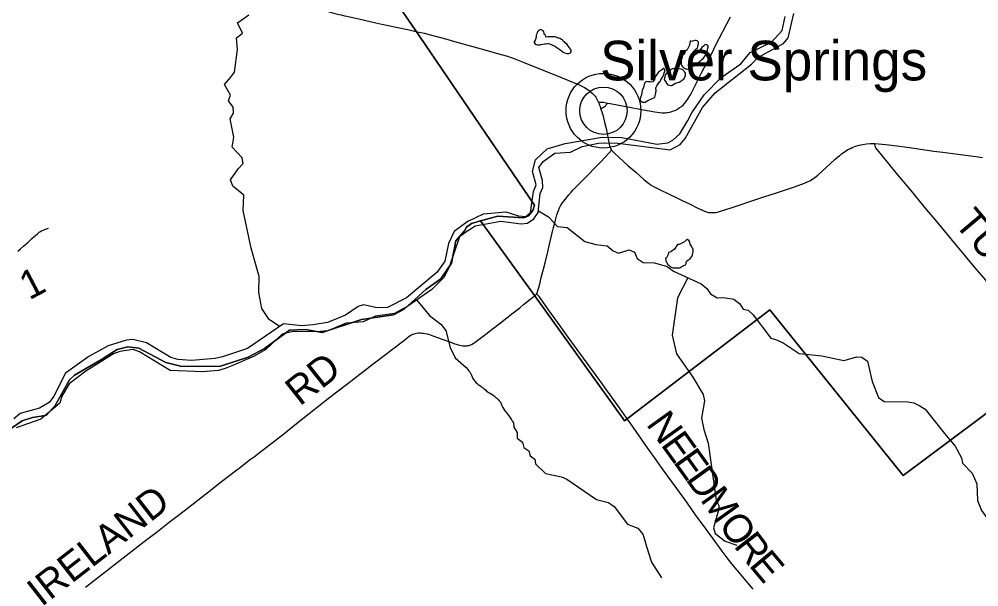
# Model space of a CAD drawing. Extents: x 1410790 to 1770854, y 448063 to 770588.
# Drawn here: x 1576526 to 1586619, y 593114 to 599085 of the extents above; entities that cross this region are included whole.
import ezdxf

# ---------------------------------------------------------------- set-up
doc = ezdxf.new("R2010")
doc.units = 0
for name, color, linetype in [('GM_X_Major_River', 7, 'Continuous'), ('GM_X_Minor_Lake', 7, 'Continuous'), ('GM_X_Minor_River', 7, 'Continuous'), ('GM_X_Township', 7, 'Continuous'), ('GM_X_Township_Road', 7, 'Continuous'), ('GM_X_Township_Road_Text', 7, 'Continuous'), ('GM_X_Unincorporated', 7, 'Continuous'), ('GM_X_Unincorporated_Location', 7, 'Continuous'), ('GM_X_Unincorporated_Text', 7, 'Continuous')]:
    doc.layers.add(name, color=color, linetype=linetype)

msp = doc.modelspace()

# ---------------------------------------------------------------- linework, layer by layer
at = {"layer": 'GM_X_Major_River'}
for points in [[(1581248, 596861), (1581322, 596911), (1581592, 596960), (1581805, 596933), (1581873, 596939), (1581940, 596984), (1581986, 597053), (1582004, 597251), (1582034, 597315), (1582031, 597389), (1581992, 597524), (1582036, 597587), (1582158, 597676), (1582326, 597687), (1582448, 597746), (1582619, 597781), (1582679, 597783), (1582823, 597780), (1583374, 597712), (1583479, 597768), (1583529, 597829), (1583714, 598155), (1583846, 598311), (1584227, 598611), (1584294, 598681), (1584566, 598828), (1584615, 598887), (1584675, 599146)], [(1581249, 596961), (1581409, 597036), (1581644, 597059), (1581777, 597016), (1581853, 597010), (1581904, 597053), (1581935, 597271), (1581964, 597342), (1581925, 597481), (1581956, 597607), (1582079, 597722), (1582268, 597778), (1582658, 597842), (1582864, 597839), (1583231, 597769), (1583347, 597785), (1583402, 597811), (1583476, 597880), (1583559, 598018), (1583601, 598098), (1583729, 598289), (1583909, 598471), (1584117, 598615), (1584213, 598735), (1584438, 598844), (1584549, 598964), (1584584, 599114)], [(1581249, 596961), (1581100, 596850), (1581040, 596727), (1581002, 596541), (1580923, 596423), (1580599, 596153), (1580400, 596053), (1580290, 596050), (1580149, 596081), (1580092, 596064), (1579958, 595973), (1579770, 595893), (1579617, 595870), (1579497, 595858), (1579307, 595882), (1578927, 595622), (1578663, 595532), (1578586, 595515), (1578338, 595493), (1578194, 595504), (1578122, 595527), (1577865, 595679), (1577720, 595716), (1577654, 595708), (1577462, 595650), (1577259, 595536), (1577013, 595363), (1576890, 595119), (1576840, 595052), (1576739, 594994), (1576535, 594937), (1576470, 594880)], [(1581248, 596861), (1581157, 596796), (1581048, 596476), (1580992, 596369), (1580865, 596240), (1580613, 596067), (1580475, 595990), (1580272, 595960), (1580143, 595903), (1579966, 595886), (1579772, 595808), (1579654, 595795), (1579408, 595798), (1579293, 595773), (1579119, 595612), (1578991, 595537), (1578763, 595437), (1578692, 595411), (1578624, 595390), (1578453, 595376), (1578115, 595389), (1577793, 595587), (1577726, 595612), (1577583, 595591), (1577518, 595564), (1577228, 595382), (1577051, 595248), (1576976, 595119), (1576954, 595046), (1576754, 594876)], [(1576754, 594876), (1576495, 594786)]]:
    msp.add_lwpolyline(points, dxfattribs=at)
at = {"layer": 'GM_X_Minor_Lake'}
for points in [[(1582013, 598976), (1581989, 598964), (1581979, 598952), (1581973, 598943), (1581969, 598931), (1581965, 598917), (1581962, 598896), (1581952, 598859), (1581940, 598843), (1581952, 598824), (1581964, 598818), (1581980, 598814), (1581992, 598814), (1582004, 598814), (1582014, 598818), (1582032, 598822), (1582052, 598827), (1582062, 598827), (1582078, 598829), (1582088, 598829), (1582104, 598825), (1582124, 598819), (1582136, 598812), (1582152, 598804), (1582166, 598796), (1582184, 598784), (1582200, 598776), (1582217, 598762), (1582231, 598751), (1582247, 598737), (1582263, 598729), (1582285, 598725), (1582307, 598724), (1582325, 598732), (1582333, 598742), (1582332, 598758), (1582308, 598795), (1582298, 598807), (1582288, 598819), (1582270, 598835), (1582260, 598845), (1582247, 598855), (1582239, 598866), (1582229, 598870), (1582213, 598880), (1582203, 598884), (1582185, 598890), (1582173, 598896), (1582157, 598898), (1582143, 598899), (1582127, 598899), (1582091, 598899), (1582071, 598897), (1582063, 598909), (1582059, 598922), (1582049, 598928), (1582047, 598938), (1582043, 598952), (1582037, 598962), (1582013, 598976)], [(1583583, 598856), (1583577, 598812), (1583550, 598762), (1583532, 598748), (1583528, 598730), (1583513, 598712), (1583501, 598702), (1583495, 598672), (1583489, 598660), (1583487, 598650), (1583487, 598634), (1583488, 598620), (1583490, 598604), (1583498, 598590), (1583510, 598578), (1583522, 598568), (1583536, 598563), (1583546, 598561), (1583556, 598559), (1583572, 598563), (1583582, 598565), (1583602, 598575), (1583612, 598589), (1583631, 598605), (1583651, 598616), (1583667, 598630), (1583685, 598644), (1583695, 598650), (1583707, 598660), (1583721, 598672), (1583744, 598702), (1583750, 598714), (1583754, 598724), (1583758, 598742), (1583764, 598754), (1583764, 598764), (1583769, 598780), (1583773, 598790), (1583773, 598800), (1583767, 598810), (1583747, 598818), (1583737, 598816), (1583723, 598802), (1583707, 598786), (1583688, 598764), (1583672, 598744), (1583658, 598731), (1583650, 598719), (1583599, 598685), (1583599, 598701), (1583598, 598713), (1583606, 598725), (1583616, 598741), (1583628, 598755), (1583644, 598771), (1583658, 598781), (1583665, 598793), (1583667, 598817), (1583671, 598829), (1583671, 598843), (1583657, 598857), (1583647, 598861), (1583633, 598861), (1583609, 598853), (1583599, 598851), (1583583, 598856)], [(1583310, 598568), (1583271, 598542), (1583255, 598536), (1583239, 598512), (1583229, 598498), (1583221, 598488), (1583216, 598478), (1583212, 598464), (1583204, 598453), (1583200, 598441), (1583190, 598425), (1583176, 598423), (1583162, 598425), (1583148, 598425), (1583134, 598427), (1583122, 598429), (1583103, 598411), (1583091, 598365), (1583079, 598335), (1583070, 598289), (1583062, 598261), (1583056, 598241), (1583057, 598229), (1583067, 598221), (1583077, 598213), (1583091, 598211), (1583109, 598213), (1583120, 598219), (1583138, 598231), (1583168, 598244), (1583184, 598250), (1583200, 598258), (1583212, 598266), (1583216, 598278), (1583218, 598294), (1583223, 598308), (1583223, 598322), (1583225, 598332), (1583225, 598342), (1583223, 598352), (1583223, 598364), (1583231, 598384), (1583238, 598394), (1583250, 598412), (1583256, 598422), (1583266, 598430), (1583276, 598448), (1583286, 598466), (1583297, 598480), (1583307, 598506), (1583309, 598522), (1583315, 598532), (1583315, 598550), (1583311, 598562), (1583310, 598568)], [(1583314, 598449), (1583316, 598467), (1583319, 598477), (1583325, 598501), (1583341, 598519), (1583361, 598541), (1583375, 598549), (1583390, 598561), (1583400, 598565), (1583410, 598567), (1583420, 598569), (1583432, 598568), (1583442, 598570), (1583456, 598570), (1583470, 598566), (1583484, 598562), (1583494, 598558), (1583504, 598554), (1583516, 598542), (1583524, 598529), (1583529, 598517), (1583529, 598491), (1583523, 598473), (1583513, 598453), (1583503, 598443), (1583486, 598430), (1583466, 598418), (1583446, 598416), (1583428, 598408), (1583410, 598398), (1583394, 598388), (1583382, 598384), (1583366, 598387), (1583352, 598391), (1583314, 598449)], [(1583548, 596768), (1583522, 596744), (1583496, 596729), (1583466, 596715), (1583450, 596713), (1583419, 596667), (1583379, 596638), (1583355, 596630), (1583352, 596608), (1583334, 596576), (1583324, 596570), (1583326, 596544), (1583335, 596528), (1583347, 596506), (1583357, 596499), (1583373, 596483), (1583383, 596475), (1583403, 596469), (1583425, 596469), (1583437, 596469), (1583447, 596468), (1583461, 596468), (1583473, 596470), (1583505, 596490), (1583534, 596500), (1583542, 596514), (1583542, 596526), (1583548, 596542), (1583566, 596553), (1583578, 596559), (1583599, 596589), (1583607, 596607), (1583611, 596623), (1583615, 596639), (1583615, 596653), (1583613, 596665), (1583608, 596675), (1583600, 596691), (1583590, 596706), (1583584, 596720), (1583580, 596736), (1583576, 596746), (1583568, 596758), (1583550, 596766), (1583548, 596768)]]:
    msp.add_lwpolyline(points, dxfattribs=at)
at = {"layer": 'GM_X_Minor_River'}
for points in [[(1579265, 595853), (1579155, 595926), (1579077, 596043), (1579046, 596210), (1579050, 596379), (1578965, 596677), (1578882, 597073), (1578887, 597232), (1578774, 597330), (1578747, 597394), (1578829, 597511), (1578880, 597565), (1578871, 597625), (1578767, 597737), (1578785, 597845), (1578744, 598036), (1578781, 598096), (1578778, 598160), (1578727, 598227), (1578750, 598285), (1578684, 598396), (1578747, 598471), (1578790, 598529), (1578821, 598765), (1578811, 598887), (1578874, 598936), (1578821, 599045), (1578941, 599131)], [(1581988, 597070), (1582093, 597006), (1582187, 596904), (1582291, 596895), (1582477, 596748), (1582591, 596714), (1582711, 596702), (1582772, 596647), (1582828, 596624), (1582942, 596659), (1582996, 596634), (1583027, 596567), (1583089, 596526), (1583207, 596522), (1583342, 596484), (1583407, 596435), (1583698, 596300), (1583757, 596253), (1583798, 596197), (1583866, 596154), (1583932, 596159), (1584044, 596139), (1584105, 596090), (1584142, 596033), (1584194, 596024), (1584247, 595975), (1584430, 595730), (1584492, 595711), (1584563, 595682), (1584730, 595567), (1584969, 595542), (1585199, 595494), (1585336, 595532), (1585390, 595529), (1585447, 595488), (1585496, 595273), (1585565, 595104), (1585623, 595065), (1585871, 595059), (1585935, 595050), (1585997, 595017), (1586054, 594982), (1586258, 594727)], [(1583560, 596364), (1583451, 596154), (1583395, 595760), (1583440, 595565), (1583611, 595318), (1583720, 595136), (1583733, 595069), (1583704, 594888), (1583726, 594769)], [(1580706, 596131), (1580842, 595969), (1580960, 595877), (1581013, 595810), (1581060, 595630), (1581111, 595523), (1581226, 595420)], [(1581226, 595420), (1581244, 595399), (1581256, 595387), (1581264, 595376), (1581276, 595354), (1581284, 595340), (1581290, 595322), (1581298, 595304), (1581305, 595294), (1581331, 595261), (1581343, 595253), (1581353, 595243), (1581371, 595231), (1581381, 595225), (1581393, 595215), (1581405, 595207), (1581415, 595196), (1581429, 595186), (1581446, 595170), (1581458, 595162), (1581470, 595156), (1581480, 595150), (1581492, 595141), (1581506, 595133), (1581524, 595121), (1581540, 595107), (1581550, 595097), (1581564, 595083), (1581576, 595070), (1581590, 595058), (1581595, 595040), (1581599, 595028), (1581605, 595016), (1581613, 595000), (1581635, 594966), (1581645, 594953), (1581654, 594939), (1581666, 594925), (1581676, 594911), (1581686, 594897), (1581696, 594881), (1581706, 594867), (1581714, 594854), (1581725, 594838), (1581729, 594795)], [(1581729, 594795), (1581762, 594737), (1581764, 594679), (1581819, 594634), (1581833, 594578), (1581888, 594543), (1581900, 594493), (1581951, 594458), (1581957, 594408), (1582060, 594306), (1582229, 594272), (1582287, 594245), (1582599, 594033), (1582723, 594001), (1582785, 593958), (1582924, 593772), (1583032, 593732), (1583087, 593669), (1583107, 593601), (1583124, 593539), (1583178, 593372), (1583280, 593208)], [(1583726, 594769), (1583772, 594625), (1583855, 594024), (1583884, 593970), (1583882, 593920), (1583827, 593734), (1583845, 593674), (1583950, 593596), (1584073, 593553)], [(1586258, 594727), (1586369, 594595), (1586438, 594470), (1586447, 594414), (1586548, 594310), (1586597, 594197), (1586605, 594021), (1586649, 593916), (1586685, 593866), (1586798, 593770), (1586911, 593718)]]:
    msp.add_lwpolyline(points, dxfattribs=at)
at = {"layer": 'GM_X_Township'}
for points in [[(1587401, 595462), (1585823, 594285), (1584421, 596026), (1582893, 594860), (1582879, 594881), (1581973, 596138), (1581379, 596962), (1581560, 597014), (1581832, 596995), (1581884, 597016), (1581927, 597072), (1581946, 597129), (1580737, 598905), (1580040, 599928), (1582947, 602250), (1581717, 604136)], [(1580040, 599928), (1580737, 598905), (1581946, 597129), (1581927, 597072), (1581884, 597016), (1581832, 596995), (1581560, 597014), (1581379, 596962), (1581284, 596935), (1581232, 596898), (1581209, 596859), (1581117, 596755), (1581073, 596519), (1580959, 596354), (1580804, 596241), (1580574, 596035), (1580463, 595974), (1580126, 595927), (1579711, 595788), (1579539, 595820), (1579369, 595813), (1579106, 595621), (1578935, 595531), (1578645, 595435), (1578238, 595431), (1578070, 595473), (1577783, 595626), (1577669, 595639), (1577558, 595612), (1577393, 595505), (1577107, 595339), (1577056, 595292), (1576905, 595020), (1576814, 594919), (1576757, 594909), (1576666, 594894), (1576556, 594859), (1576237, 594642)], [(1576237, 594642), (1576556, 594859), (1576666, 594894), (1576757, 594909), (1576814, 594919), (1576905, 595020), (1577056, 595292), (1577107, 595339), (1577393, 595505), (1577558, 595612), (1577669, 595639), (1577783, 595626), (1578070, 595473), (1578238, 595431), (1578645, 595435), (1578935, 595531), (1579106, 595621), (1579369, 595813), (1579539, 595820), (1579711, 595788), (1580126, 595927), (1580463, 595974), (1580574, 596035), (1580804, 596241), (1580959, 596354), (1581073, 596519), (1581117, 596755), (1581209, 596859), (1581232, 596898), (1581284, 596935), (1581379, 596962), (1581973, 596138), (1582879, 594881), (1582893, 594860), (1584421, 596026), (1585823, 594285), (1587401, 595462)]]:
    msp.add_lwpolyline(points, dxfattribs=at)
at = {"layer": 'GM_X_Township_Road'}
for points in [[(1579274, 599370), (1579327, 599347), (1579404, 599312), (1579518, 599264), (1579630, 599217), (1579670, 599200), (1579697, 599190), (1579720, 599181), (1579748, 599172), (1579799, 599157), (1579846, 599145), (1579888, 599135), (1579913, 599129), (1579948, 599121), (1579973, 599115), (1580111, 599084), (1580219, 599060), (1580277, 599047), (1580341, 599033), (1580412, 599018), (1580456, 599008), (1580527, 598993), (1580626, 598971), (1580698, 598956)], [(1582713, 598203), (1582741, 598197), (1582815, 598185), (1582908, 598167), (1583094, 598131), (1583212, 598109), (1583263, 598103), (1583290, 598101), (1583321, 598101), (1583335, 598102), (1583348, 598103), (1583371, 598108), (1583390, 598113), (1583409, 598119), (1583424, 598125), (1583449, 598138), (1583469, 598151), (1583493, 598167), (1583509, 598181), (1583525, 598199), (1583547, 598229), (1583562, 598249), (1583579, 598277), (1583593, 598303), (1583707, 598529), (1583813, 598730), (1583851, 598808), (1584006, 599108)], [(1580698, 598956), (1580716, 598953), (1580789, 598936), (1580824, 598928), (1581024, 598875), (1581081, 598858), (1581447, 598756), (1581544, 598728), (1581661, 598695), (1581739, 598669), (1581828, 598634), (1582028, 598552), (1582176, 598491), (1582355, 598417), (1582422, 598389), (1582472, 598365), (1582501, 598349), (1582521, 598336), (1582533, 598325), (1582557, 598303), (1582566, 598294), (1582575, 598284), (1582583, 598274), (1582591, 598263), (1582599, 598249), (1582610, 598228), (1582616, 598215), (1582618, 598211)], [(1582618, 598211), (1582632, 598213), (1582645, 598213), (1582653, 598213), (1582663, 598212), (1582673, 598211), (1582701, 598205), (1582713, 598203)], [(1582618, 598211), (1582621, 598204), (1582626, 598192), (1582630, 598180), (1582636, 598165), (1582641, 598147)], [(1582641, 598147), (1582653, 598150), (1582662, 598153), (1582671, 598159), (1582681, 598166), (1582692, 598175), (1582697, 598181), (1582705, 598190), (1582713, 598203)], [(1582641, 598147), (1582648, 598126), (1582653, 598111), (1582663, 598080), (1582683, 598002), (1582699, 597934), (1582736, 597751), (1582739, 597741), (1582744, 597727), (1582750, 597717), (1582756, 597708), (1582756, 597707)], [(1581968, 596195), (1581968, 596195), (1581972, 596201), (1581976, 596209), (1581979, 596219), (1581990, 596263), (1582004, 596315), (1582017, 596369), (1582039, 596454), (1582060, 596537), (1582085, 596639), (1582106, 596731), (1582136, 596851), (1582145, 596892), (1582166, 596971), (1582182, 597028), (1582197, 597071), (1582209, 597099), (1582221, 597122), (1582237, 597149), (1582253, 597171), (1582307, 597236), (1582336, 597270), (1582350, 597285), (1582447, 597384), (1582643, 597583), (1582727, 597675), (1582756, 597707)], [(1582756, 597707), (1582763, 597699), (1582788, 597674), (1582841, 597625), (1582929, 597546), (1583010, 597475), (1583095, 597398), (1583144, 597360), (1583155, 597352), (1583173, 597340), (1583198, 597325), (1583224, 597311), (1583273, 597286), (1583347, 597250), (1583471, 597191), (1583498, 597179), (1583575, 597142), (1583657, 597102), (1583728, 597068), (1583752, 597059), (1583777, 597053), (1583788, 597051), (1583799, 597050), (1583831, 597050), (1583857, 597053), (1583891, 597061), (1584025, 597103), (1584109, 597132), (1584230, 597173), (1584370, 597219), (1584479, 597255), (1584682, 597321), (1584786, 597359), (1584825, 597377), (1584841, 597385), (1584859, 597395), (1584894, 597419), (1584925, 597443), (1584969, 597481), (1585108, 597611), (1585133, 597632), (1585156, 597652), (1585176, 597668), (1585192, 597680), (1585230, 597706), (1585249, 597717), (1585268, 597726), (1585286, 597735), (1585305, 597742), (1585323, 597748), (1585345, 597755), (1585374, 597763), (1585400, 597768), (1585439, 597774), (1585476, 597776), (1585525, 597776), (1585526, 597776)], [(1585526, 597776), (1585601, 597771), (1585672, 597764), (1585728, 597756), (1585867, 597737), (1586147, 597698), (1586241, 597685), (1586400, 597664), (1586586, 597640), (1586657, 597629)], [(1587340, 595575), (1587280, 595642), (1587191, 595744), (1587093, 595858), (1586939, 596042), (1586838, 596162), (1586746, 596273), (1586674, 596359), (1586582, 596470), (1586378, 596714), (1586160, 596976), (1586074, 597080), (1585903, 597286), (1585750, 597470), (1585629, 597617), (1585537, 597731), (1585534, 597736), (1585532, 597742), (1585529, 597753), (1585527, 597765), (1585526, 597776)], [(1576511, 596645), (1576541, 596670), (1576571, 596697), (1576620, 596741), (1576659, 596777), (1576680, 596796), (1576697, 596811), (1576721, 596831), (1576737, 596844), (1576750, 596851), (1576761, 596857), (1576804, 596875), (1576834, 596887)], [(1577225, 593111), (1577840, 593590), (1577981, 593697), (1578105, 593793), (1578202, 593867), (1578261, 593913), (1578356, 593988), (1578485, 594090), (1578565, 594152), (1578623, 594196), (1578728, 594277), (1578815, 594343), (1578853, 594373), (1578946, 594445), (1579001, 594486), (1579050, 594524), (1579308, 594724), (1579444, 594831), (1579794, 595109), (1579881, 595176), (1579967, 595242), (1580263, 595469), (1580567, 595702), (1580606, 595732), (1580629, 595749), (1580645, 595760), (1580658, 595767), (1580668, 595772), (1580680, 595775), (1580691, 595778), (1580706, 595781), (1580726, 595784), (1580746, 595784), (1580762, 595783), (1580779, 595781), (1580794, 595779), (1580816, 595774), (1580842, 595767), (1580875, 595755), (1580975, 595720), (1581055, 595691), (1581099, 595675), (1581131, 595664), (1581157, 595656), (1581175, 595652), (1581193, 595650), (1581206, 595649), (1581221, 595648), (1581235, 595649), (1581246, 595651), (1581259, 595653), (1581273, 595658), (1581285, 595664), (1581302, 595673), (1581321, 595686), (1581433, 595773), (1581501, 595824), (1581588, 595892), (1581721, 595996), (1581790, 596050), (1581829, 596082), (1581898, 596137), (1581941, 596170), (1581957, 596183), (1581963, 596189), (1581968, 596195)], [(1582921, 594882), (1582882, 594936), (1582724, 595157), (1582710, 595176), (1582661, 595245), (1582299, 595741), (1582187, 595899), (1582093, 596029), (1582005, 596153), (1581995, 596167), (1581985, 596179), (1581977, 596186), (1581968, 596195)], [(1584245, 593089), (1584023, 593357), (1583974, 593418), (1583920, 593489), (1583817, 593629), (1583713, 593772), (1583647, 593862), (1583554, 593993), (1583443, 594147), (1583345, 594283), (1583265, 594395), (1583208, 594475), (1583136, 594577), (1582951, 594840), (1582921, 594882)]]:
    msp.add_lwpolyline(points, dxfattribs=at)
at = {"layer": 'GM_X_Unincorporated'}
for radius in [393, 249]:
    msp.add_circle((1582671, 598122), radius, dxfattribs=at)
at = {"layer": 'GM_X_Unincorporated_Location'}
msp.add_line((1582671, 598122), (1582671, 598122), dxfattribs=at)

# ---------------------------------------------------------------- texts
at = {"layer": 'GM_X_Township_Road_Text'}
for s, rotation, p in [('TURNER', 310.1097, (1586351, 596934)), ('1', 27.5777, (1576631, 596126)), ('RD', 38.3525, (1579478, 595008)), ('N', 305.6677, (1583113, 594824)), ('E', 305.6702, (1583267, 594610)), ('E', 305.6707, (1583398, 594428)), ('D', 305.6677, (1583528, 594245)), ('M', 305.6671, (1583682, 594031)), ('IRELAND', 37.9023, (1576761, 592898)), ('O', 305.8636, (1583873, 593765)), ('R', 307.7625, (1584034, 593543)), ('E', 309.9323, (1584193, 593338))]:
    msp.add_text(s, height=300, rotation=rotation, dxfattribs=at).set_placement(p)
at = {"layer": 'GM_X_Unincorporated_Text'}
msp.add_text('Silver Springs', height=417, rotation=0, dxfattribs=at).set_placement((1582636, 598441))

doc.saveas('drawing.dxf')
